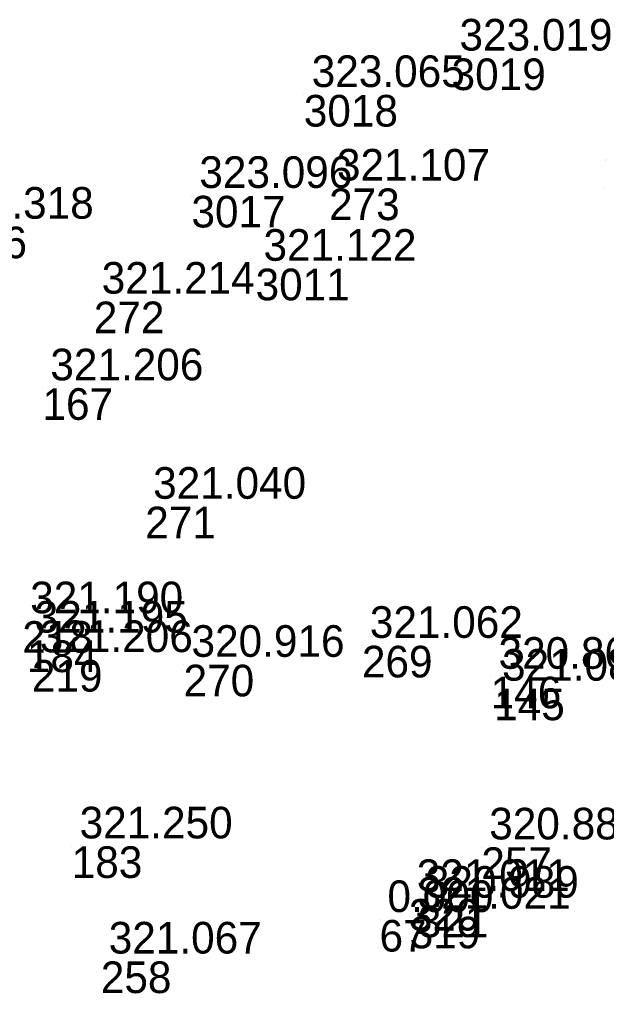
# Model space of a CAD drawing. Extents: x -829398 to -819400, y -1074439 to -1067977.
# Drawn here: x -822338.04 to -822315.79, y -1070455.57 to -1070418.61 of the extents above; entities that cross this region are included whole.
import ezdxf

# ---------------------------------------------------------------- set-up
doc = ezdxf.new("R2010")
doc.units = 0
doc.layers.add('Vrstva 60', color=7, linetype='Continuous')
doc.layers.add('Vrstva 61', color=7, linetype='Continuous')

msp = doc.modelspace()

# ---------------------------------------------------------------- linework, layer by layer
at = {"layer": 'Vrstva 60'}
for p, q in [((-822321.66, -1070420.091), (-822321.66, -1070420.091)), ((-822327.261, -1070421.475), (-822327.261, -1070421.475)), ((-822315.841, -1070423.958), (-822315.841, -1070423.958)), ((-822315.789, -1070423.917), (-822315.789, -1070423.917)), ((-822326.304, -1070425.024), (-822326.304, -1070425.024)), ((-822315.866, -1070425.023), (-822315.866, -1070425.023)), ((-822331.521, -1070425.303), (-822331.521, -1070425.303)), ((-822329.089, -1070428.066), (-822329.089, -1070428.066)), ((-822335.222, -1070429.315), (-822335.222, -1070429.315)), ((-822337.169, -1070432.602), (-822337.169, -1070432.602)), ((-822333.272, -1070437.096), (-822333.272, -1070437.096)), ((-822337.933, -1070441.44), (-822337.933, -1070441.44)), ((-822337.76, -1070442.173), (-822337.76, -1070442.173)), ((-822325.058, -1070442.374), (-822325.058, -1070442.374)), ((-822337.569, -1070442.913), (-822337.569, -1070442.913)), ((-822331.818, -1070443.093), (-822331.818, -1070443.093)), ((-822320.18, -1070443.547), (-822320.18, -1070443.547)), ((-822320.046, -1070443.998), (-822320.046, -1070443.998)), ((-822336.059, -1070449.982), (-822336.059, -1070449.982)), ((-822320.532, -1070450.021), (-822320.532, -1070450.021)), ((-822323.279, -1070451.979), (-822323.279, -1070451.979)), ((-822322.938, -1070452.233), (-822322.938, -1070452.233)), ((-822324.391, -1070452.776), (-822324.391, -1070452.776)), ((-822323.249, -1070452.652), (-822323.249, -1070452.652)), ((-822334.956, -1070454.35), (-822334.956, -1070454.35))]:
    msp.add_line(p, q, dxfattribs=at)

# ---------------------------------------------------------------- texts
for s, p in [('3019', (-822321.66, -1070421.291)), ('3018', (-822327.261, -1070422.675)), ('273', (-822326.304, -1070426.224)), ('3017', (-822331.521, -1070426.503)), ('3016', (-822341.325, -1070427.671)), ('3011', (-822329.089, -1070429.266)), ('272', (-822335.222, -1070430.515)), ('167', (-822337.169, -1070433.802)), ('271', (-822333.272, -1070438.296)), ('218', (-822337.933, -1070442.64)), ('184', (-822337.76, -1070443.373)), ('269', (-822325.058, -1070443.574)), ('219', (-822337.569, -1070444.113)), ('270', (-822331.818, -1070444.293)), ('146', (-822320.18, -1070444.747)), ('145', (-822320.046, -1070445.198)), ('183', (-822336.059, -1070451.182)), ('257', (-822320.532, -1070451.221)), ('320', (-822323.279, -1070453.179)), ('321', (-822322.938, -1070453.433)), ('67', (-822324.391, -1070453.976)), ('319', (-822323.249, -1070453.852)), ('258', (-822334.956, -1070455.55))]:
    msp.add_text(s, height=1.2, dxfattribs=at).set_placement(p)
at = {"layer": 'Vrstva 61'}
for s, p in [('323.019', (-822321.36, -1070419.791)), ('323.065', (-822326.961, -1070421.175)), ('321.107', (-822326.004, -1070424.724)), ('323.096', (-822331.221, -1070425.003)), ('323.318', (-822341.025, -1070426.171)), ('321.122', (-822328.789, -1070427.766)), ('321.214', (-822334.922, -1070429.015)), ('321.206', (-822336.869, -1070432.302)), ('321.040', (-822332.972, -1070436.796)), ('321.190', (-822337.633, -1070441.14)), ('321.195', (-822337.46, -1070441.873)), ('321.062', (-822324.758, -1070442.074)), ('321.206', (-822337.269, -1070442.613)), ('320.916', (-822331.518, -1070442.793)), ('320.862', (-822319.88, -1070443.247)), ('321.088', (-822319.746, -1070443.698)), ('321.250', (-822335.759, -1070449.682)), ('320.884', (-822320.232, -1070449.721)), ('321.011', (-822322.979, -1070451.679)), ('320.989', (-822322.638, -1070451.933)), ('0.000', (-822324.091, -1070452.476)), ('321.021', (-822322.949, -1070452.352)), ('321.067', (-822334.656, -1070454.05))]:
    msp.add_text(s, height=1.2, dxfattribs=at).set_placement(p)

doc.saveas('drawing.dxf')
